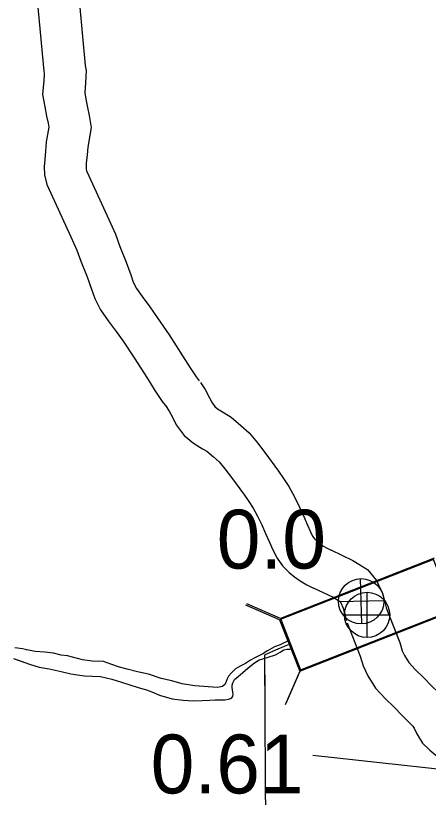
# Model space of a CAD drawing. Extents: x -939622 to -934222, y 1383701 to 1385301.
# Drawn here: x -936394.66 to -936385.76, y 1384642.06 to 1384658.9 of the extents above; entities that cross this region are included whole.
import ezdxf

# ---------------------------------------------------------------- set-up
doc = ezdxf.new("R2010")
doc.units = 0
for name, color, linetype in [('10', 7, 'Continuous'), ('2', 7, 'Continuous'), ('20', 7, 'Continuous'), ('25', 7, 'Continuous'), ('26', 7, 'Continuous'), ('9', 7, 'Continuous'), ('Level 10', 7, 'Continuous'), ('Level 2', 7, 'Continuous'), ('Level 20', 7, 'Continuous'), ('Level 26', 7, 'Continuous'), ('Level 9', 7, 'Continuous')]:
    doc.layers.add(name, color=color, linetype=linetype)

msp = doc.modelspace()

# ---------------------------------------------------------------- linework, layer by layer
at = {"layer": '10'}
for points in [[(-936386.67, 1384646.148), (-936386.375, 1384645.397), (-936386.323, 1384645.22), (-936386.273, 1384645.117), (-936386.181, 1384644.967), (-936386.039, 1384644.818), (-936385.864, 1384644.644), (-936385.683, 1384644.458), (-936385.549, 1384644.331), (-936385.4, 1384644.175), (-936385.282, 1384644.012), (-936385.205, 1384643.849), (-936385.17, 1384643.789), (-936385.131, 1384643.75), (-936385.016, 1384643.658), (-936384.864, 1384643.552), (-936384.684, 1384643.404), (-936384.518, 1384643.214), (-936384.354, 1384642.964), (-936384.244, 1384642.71)], [(-936387.507, 1384645.819), (-936387.227, 1384645.106), (-936387.166, 1384644.895), (-936387.063, 1384644.684), (-936386.898, 1384644.414), (-936386.682, 1384644.188), (-936386.505, 1384644.011), (-936386.315, 1384643.817), (-936386.184, 1384643.693), (-936386.092, 1384643.597), (-936386.06, 1384643.553), (-936386.003, 1384643.431), (-936385.887, 1384643.231), (-936385.729, 1384643.076), (-936385.556, 1384642.937), (-936385.407, 1384642.834), (-936385.312, 1384642.755), (-936385.236, 1384642.669), (-936385.149, 1384642.536), (-936385.03, 1384642.26)]]:
    msp.add_lwpolyline(points, dxfattribs=at)
at = {"layer": '2'}
msp.add_lwpolyline([(-936388.818, 1384645.331), (-936389.104, 1384645.209), (-936389.29, 1384645.126), (-936389.286, 1384644.29)], dxfattribs=at)
at = {"layer": '20'}
for p, q in [((-936388.964, 1384645.885), (-936389.69, 1384646.202)), ((-936388.53, 1384644.779), (-936388.847, 1384644.053))]:
    msp.add_line(p, q, dxfattribs=at)
msp.add_lwpolyline([(-936388.53, 1384644.779), (-936385.213, 1384646.082), (-936385.647, 1384647.188), (-936388.964, 1384645.885)], close=True, dxfattribs=at)
at = {"layer": '25'}
msp.add_line((-936388.251, 1384642.974), (-936384.87, 1384642.599), dxfattribs=at)
at = {"layer": '26'}
for p, q in [((-936387.078, 1384645.505), (-936387.078, 1384646.48)), ((-936387.566, 1384645.993), (-936386.591, 1384645.993))]:
    msp.add_line(p, q, dxfattribs=at)
msp.add_circle((-936387.078, 1384645.993), 0.487, dxfattribs=at)
at = {"layer": '9'}
for points in [[(-936388.807, 1384645.421), (-936388.836, 1384645.404), (-936388.949, 1384645.349), (-936389.073, 1384645.306), (-936389.227, 1384645.218), (-936389.324, 1384645.155), (-936389.513, 1384645.062), (-936389.593, 1384645.015), (-936389.702, 1384644.948), (-936389.815, 1384644.891), (-936389.912, 1384644.831), (-936390, 1384644.747), (-936390.067, 1384644.673), (-936390.098, 1384644.618), (-936390.114, 1384644.557), (-936390.14, 1384644.499), (-936390.192, 1384644.453), (-936390.306, 1384644.429), (-936390.799, 1384644.465), (-936391.067, 1384644.509), (-936391.285, 1384644.572), (-936391.517, 1384644.625), (-936391.789, 1384644.714), (-936392.025, 1384644.767), (-936392.254, 1384644.824), (-936392.418, 1384644.87), (-936392.605, 1384644.931), (-936392.763, 1384644.987), (-936393.003, 1384644.995), (-936393.214, 1384645.025), (-936393.54, 1384645.109), (-936393.676, 1384645.126), (-936393.839, 1384645.166), (-936394.028, 1384645.188), (-936394.233, 1384645.203), (-936394.378, 1384645.235), (-936394.425, 1384645.244)], [(-936394.615, 1384645.023), (-936394.357, 1384644.929), (-936394.145, 1384644.866), (-936393.934, 1384644.83), (-936393.675, 1384644.774), (-936393.464, 1384644.726), (-936393.325, 1384644.703), (-936393.168, 1384644.683), (-936393, 1384644.676), (-936392.823, 1384644.663), (-936392.578, 1384644.61), (-936392.37, 1384644.547), (-936392.015, 1384644.427), (-936391.831, 1384644.376), (-936391.719, 1384644.337), (-936391.552, 1384644.266), (-936391.283, 1384644.187), (-936391.042, 1384644.158), (-936390.826, 1384644.143), (-936390.631, 1384644.151), (-936390.466, 1384644.156), (-936390.355, 1384644.162), (-936390.229, 1384644.166), (-936390.142, 1384644.165), (-936390.065, 1384644.177), (-936390.005, 1384644.196), (-936389.97, 1384644.237), (-936389.963, 1384644.285), (-936389.97, 1384644.327), (-936389.988, 1384644.426), (-936389.986, 1384644.477), (-936389.976, 1384644.528), (-936389.938, 1384644.599), (-936389.856, 1384644.667), (-936389.754, 1384644.754), (-936389.648, 1384644.842), (-936389.537, 1384644.938), (-936389.422, 1384645.02), (-936389.208, 1384645.086), (-936389.05, 1384645.133), (-936388.953, 1384645.193), (-936388.873, 1384645.24), (-936388.805, 1384645.257), (-936388.756, 1384645.254)]]:
    msp.add_lwpolyline(points, dxfattribs=at)
at = {"layer": 'Level 10'}
for points in [[(-936393.339, 1384659.789), (-936393.155, 1384657.825), (-936393.135, 1384657.718), (-936393.142, 1384657.587), (-936393.146, 1384657.451), (-936393.166, 1384657.234), (-936393.143, 1384657.1), (-936393.108, 1384656.921), (-936393.07, 1384656.749), (-936393.028, 1384656.487), (-936393.101, 1384656.07), (-936393.114, 1384655.9), (-936393.132, 1384655.722), (-936393.138, 1384655.634), (-936393.137, 1384655.597), (-936393.127, 1384655.555), (-936393.078, 1384655.446), (-936392.649, 1384654.512), (-936392.5, 1384654.191), (-936392.406, 1384653.93), (-936392.272, 1384653.589), (-936392.175, 1384653.317), (-936392.118, 1384653.162), (-936392.049, 1384653.023), (-936391.93, 1384652.852), (-936391.761, 1384652.625), (-936391.601, 1384652.398), (-936391.347, 1384652.027), (-936391.198, 1384651.791), (-936391.055, 1384651.571), (-936390.894, 1384651.314), (-936390.766, 1384651.12), (-936390.697, 1384651.033)], [(-936394.235, 1384659.7), (-936394.047, 1384657.702), (-936394.039, 1384657.659), (-936394.041, 1384657.622), (-936394.044, 1384657.505), (-936394.073, 1384657.198), (-936394.028, 1384656.937), (-936393.989, 1384656.737), (-936393.954, 1384656.581), (-936393.94, 1384656.495), (-936393.996, 1384656.182), (-936394.011, 1384655.978), (-936394.028, 1384655.8), (-936394.04, 1384655.647), (-936394.031, 1384655.468), (-936393.982, 1384655.265), (-936393.898, 1384655.076), (-936393.466, 1384654.134), (-936393.333, 1384653.847), (-936393.248, 1384653.613), (-936393.115, 1384653.274), (-936393.021, 1384653.008), (-936392.945, 1384652.805), (-936392.826, 1384652.564), (-936392.66, 1384652.326), (-936392.49, 1384652.097), (-936392.34, 1384651.885), (-936392.099, 1384651.533), (-936391.956, 1384651.306), (-936391.814, 1384651.087), (-936391.652, 1384650.828), (-936391.495, 1384650.589), (-936391.398, 1384650.469)], [(-936390.672, 1384650.998), (-936390.571, 1384650.846), (-936390.473, 1384650.665), (-936390.42, 1384650.557), (-936390.364, 1384650.481), (-936390.3, 1384650.428), (-936390.162, 1384650.344), (-936390.012, 1384650.255), (-936389.797, 1384650.075), (-936389.618, 1384649.911), (-936389.44, 1384649.702), (-936389.283, 1384649.492), (-936388.987, 1384649.092), (-936388.877, 1384648.93), (-936388.764, 1384648.756), (-936388.641, 1384648.536), (-936388.532, 1384648.312), (-936388.443, 1384648.11), (-936388.363, 1384647.928), (-936388.3, 1384647.781), (-936388.253, 1384647.691), (-936388.204, 1384647.624), (-936388.158, 1384647.576), (-936388.107, 1384647.537), (-936388.03, 1384647.482), (-936387.95, 1384647.434), (-936387.855, 1384647.388)], [(-936391.423, 1384650.503), (-936391.344, 1384650.382), (-936391.274, 1384650.254), (-936391.194, 1384650.089), (-936391.022, 1384649.857), (-936390.823, 1384649.693), (-936390.627, 1384649.573), (-936390.534, 1384649.518), (-936390.389, 1384649.398), (-936390.268, 1384649.286), (-936390.144, 1384649.141), (-936390.005, 1384648.954), (-936389.721, 1384648.572), (-936389.627, 1384648.432), (-936389.535, 1384648.291), (-936389.439, 1384648.119), (-936389.348, 1384647.933), (-936389.267, 1384647.747), (-936389.189, 1384647.571), (-936389.113, 1384647.391), (-936389.017, 1384647.213), (-936388.899, 1384647.049), (-936388.76, 1384646.903), (-936388.641, 1384646.813), (-936388.523, 1384646.728), (-936388.378, 1384646.642), (-936388.249, 1384646.579)], [(-936387.861, 1384647.391), (-936387.383, 1384647.167), (-936387.071, 1384646.974), (-936386.876, 1384646.734), (-936386.742, 1384646.437), (-936386.653, 1384646.097)], [(-936388.243, 1384646.576), (-936387.812, 1384646.374), (-936387.674, 1384646.288), (-936387.647, 1384646.256), (-936387.593, 1384646.136), (-936387.524, 1384645.87)], [(-936386.67, 1384646.148), (-936386.38, 1384645.41)], [(-936387.507, 1384645.819), (-936387.227, 1384645.106), (-936387.22, 1384645.08)]]:
    msp.add_lwpolyline(points, dxfattribs=at)
at = {"layer": 'Level 2'}
msp.add_lwpolyline([(-936388.745, 1384645.357), (-936388.816, 1384645.332), (-936389.104, 1384645.209), (-936389.29, 1384645.126), (-936389.277, 1384642.484), (-936389.231, 1384636.82)], dxfattribs=at)
at = {"layer": 'Level 20'}
for p, q in [((-936385.629, 1384647.217), (-936388.946, 1384645.915)), ((-936388.946, 1384645.915), (-936389.672, 1384646.231)), ((-936388.512, 1384644.809), (-936385.195, 1384646.111)), ((-936388.946, 1384645.915), (-936388.512, 1384644.809)), ((-936388.512, 1384644.809), (-936388.829, 1384644.083))]:
    msp.add_line(p, q, dxfattribs=at)
at = {"layer": 'Level 26'}
for p, q in [((-936387.195, 1384645.799), (-936387.217, 1384646.775)), ((-936386.718, 1384646.298), (-936387.694, 1384646.276))]:
    msp.add_line(p, q, dxfattribs=at)
msp.add_circle((-936387.206, 1384646.287), 0.488, dxfattribs=at)
at = {"layer": 'Level 9'}
for points in [[(-936388.769, 1384645.445), (-936388.836, 1384645.404), (-936388.949, 1384645.349), (-936389.073, 1384645.306), (-936389.227, 1384645.218), (-936389.324, 1384645.155), (-936389.513, 1384645.062), (-936389.593, 1384645.015), (-936389.702, 1384644.948), (-936389.815, 1384644.891), (-936389.912, 1384644.831), (-936390, 1384644.747), (-936390.067, 1384644.673), (-936390.098, 1384644.618), (-936390.114, 1384644.557), (-936390.14, 1384644.499), (-936390.192, 1384644.453), (-936390.306, 1384644.429), (-936390.799, 1384644.465), (-936391.067, 1384644.509), (-936391.285, 1384644.572), (-936391.517, 1384644.625), (-936391.789, 1384644.714), (-936392.025, 1384644.767), (-936392.254, 1384644.824), (-936392.418, 1384644.87), (-936392.605, 1384644.931), (-936392.763, 1384644.987), (-936393.003, 1384644.995), (-936393.214, 1384645.025), (-936393.54, 1384645.109), (-936393.676, 1384645.126), (-936393.839, 1384645.166), (-936394.028, 1384645.188), (-936394.233, 1384645.203), (-936394.378, 1384645.235), (-936394.507, 1384645.259), (-936394.67, 1384645.284)], [(-936394.7, 1384645.054), (-936394.357, 1384644.929), (-936394.145, 1384644.866), (-936393.934, 1384644.83), (-936393.675, 1384644.774), (-936393.464, 1384644.726), (-936393.325, 1384644.703), (-936393.168, 1384644.683), (-936393, 1384644.676), (-936392.823, 1384644.663), (-936392.578, 1384644.61), (-936392.37, 1384644.547), (-936392.015, 1384644.427), (-936391.831, 1384644.376), (-936391.719, 1384644.337), (-936391.552, 1384644.266), (-936391.283, 1384644.187), (-936391.042, 1384644.158), (-936390.826, 1384644.143), (-936390.631, 1384644.151), (-936390.466, 1384644.156), (-936390.355, 1384644.162), (-936390.229, 1384644.166), (-936390.142, 1384644.165), (-936390.065, 1384644.177), (-936390.005, 1384644.196), (-936389.97, 1384644.237), (-936389.963, 1384644.285), (-936389.97, 1384644.327), (-936389.988, 1384644.426), (-936389.986, 1384644.477), (-936389.976, 1384644.528), (-936389.938, 1384644.599), (-936389.856, 1384644.667), (-936389.754, 1384644.754), (-936389.648, 1384644.842), (-936389.537, 1384644.938), (-936389.422, 1384645.02), (-936389.208, 1384645.086), (-936389.05, 1384645.133), (-936388.953, 1384645.193), (-936388.873, 1384645.24), (-936388.805, 1384645.257), (-936388.745, 1384645.253), (-936388.698, 1384645.272)]]:
    msp.add_lwpolyline(points, dxfattribs=at)

# ---------------------------------------------------------------- texts
at = {"layer": '25'}
for s, p in [('0.0', (-936390.32, 1384646.99)), ('0.61', (-936391.744, 1384642.148))]:
    msp.add_text(s, height=1.2672, dxfattribs=at).set_placement(p)

doc.saveas('drawing.dxf')
